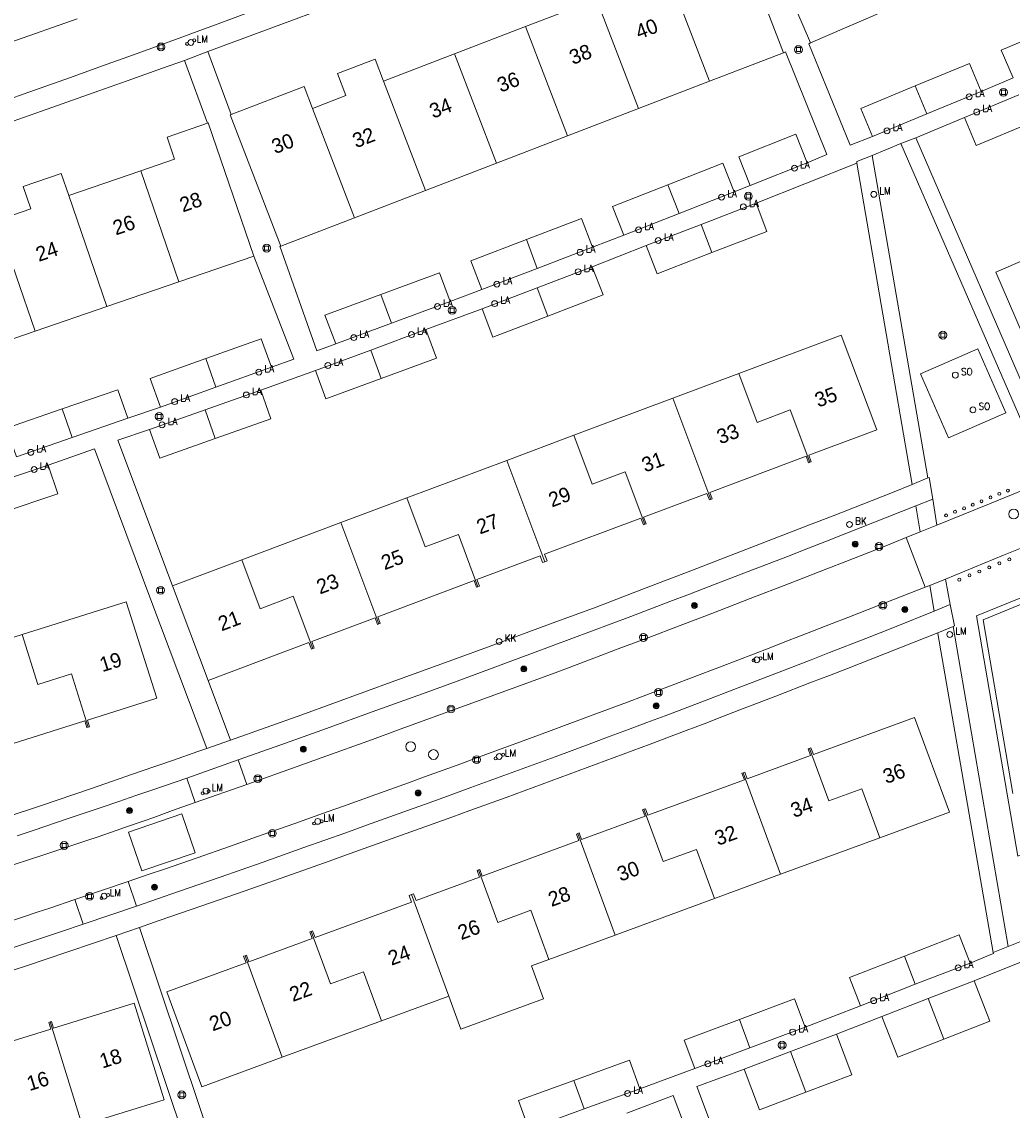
# Model space of a CAD drawing. Header units: metres. Extents: x 138165 to 154469, y 480134 to 494189.
# Tile 572 of 656: x 146426 to 146510, y 487081 to 487174. Entities that reach past the tile are written whole.
import ezdxf

# ---------------------------------------------------------------- set-up
doc = ezdxf.new("R2010")
doc.units = ezdxf.units.M
doc.header["$LTSCALE"] = 0.001
doc.header["$MEASUREMENT"] = 0
for name, color, linetype, lineweight in [('Level 5', 7, 'Continuous', 0), ('TOP-L-terrein schutting raster hek leuning', 7, 'Continuous', 0), ('TOP-L-topo objecten punt', 7, 'Continuous', 0), ('TOP-L-topo objecten vlak', 7, 'Continuous', 0), ('TOP-L-verharding molgoot', 7, 'Continuous', 0), ('TOP-T-topo huisnummering naamgeving', 7, 'Continuous', 0)]:
    doc.layers.add(name, color=color, linetype=linetype, lineweight=lineweight)
doc.styles.add('Style-INTL_ISO', font='INTL_ISO.shx')
doc.styles.add('Style-STANDARD', font='STANDARD.shx')

# ---------------------------------------------------------------- blocks, each defined once
blk = doc.blocks.new('24')
at = {"layer": 'TOP-L-topo objecten punt', "color": 7, "linetype": 'Continuous', "lineweight": 0}
for radius in [0.025, 0.0182, 0.0115, 0.005]:
    blk.add_circle((0, 0), radius, dxfattribs=at)
blk = doc.blocks.new('40')
at = {"layer": 'TOP-L-topo objecten punt', "color": 7, "linetype": 'Continuous', "lineweight": 0}
blk.add_circle((0, 0), 0.025, dxfattribs=at)
at = {"layer": 'TOP-L-topo objecten punt', "color": 7, "linetype": 'Continuous', "lineweight": 0, "style": 'Style-STANDARD'}
blk.add_text('LA', height=0.06, dxfattribs=at).set_placement((0.0483, 0))
blk = doc.blocks.new('129')
at = {"layer": 'TOP-L-topo objecten punt', "color": 7, "linetype": 'Continuous', "lineweight": 0}
blk.add_circle((0, 0), 0.025, dxfattribs=at)
at = {"layer": 'TOP-L-topo objecten punt', "color": 7, "linetype": 'Continuous', "lineweight": 0, "style": 'Style-STANDARD'}
blk.add_text('SO', height=0.06, dxfattribs=at).set_placement((0.0483, 0))
blk = doc.blocks.new('39')
at = {"layer": 'TOP-L-topo objecten punt', "color": 7, "linetype": 'Continuous', "lineweight": 0}
for p, q in [((0.0175, 0.0175), (-0.0175, 0.0175)), ((-0.0175, 0.0175), (-0.0175, -0.0175)), ((0.0175, 0.0175), (0.0175, -0.0175)), ((0.0175, -0.0175), (-0.0175, -0.0175))]:
    blk.add_line(p, q, dxfattribs=at)
blk.add_circle((0, 0), 0.0332, dxfattribs=at)
blk = doc.blocks.new('72')
at = {"layer": 'TOP-L-topo objecten punt', "color": 7, "linetype": 'Continuous', "lineweight": 0}
blk.add_circle((0, 0), 0.025, dxfattribs=at)
at = {"layer": 'TOP-L-topo objecten punt', "color": 7, "linetype": 'Continuous', "lineweight": 0, "style": 'Style-STANDARD'}
blk.add_text('BK', height=0.06, dxfattribs=at).set_placement((0.0483, 0))
blk = doc.blocks.new('*U13')
at = {"layer": 'Level 5', "color": 7, "linetype": 'Continuous', "lineweight": 0}
blk.add_circle((0, 0), 0.0415, dxfattribs=at)
blk = doc.blocks.new('150')
at = {"layer": 'Level 5', "color": 7, "linetype": 'Continuous', "lineweight": 0}
blk.add_blockref('*U13', (0, 0), dxfattribs=at)
blk = doc.blocks.new('10')
at = {"layer": 'TOP-L-topo objecten punt', "linetype": 'Continuous', "lineweight": 0}
blk.add_circle((0, 0), 0.0125, dxfattribs=at)
blk = doc.blocks.new('16')
at = {"layer": 'TOP-L-topo objecten punt', "color": 7, "linetype": 'Continuous', "lineweight": 0}
blk.add_circle((0, 0), 0.025, dxfattribs=at)
at = {"layer": 'TOP-L-topo objecten punt', "color": 7, "linetype": 'Continuous', "lineweight": 0, "style": 'Style-STANDARD'}
blk.add_text('LM', height=0.06, dxfattribs=at).set_placement((0.0483, 0))
blk = doc.blocks.new('119')
at = {"layer": 'TOP-L-topo objecten punt', "color": 7, "linetype": 'Continuous', "lineweight": 0}
blk.add_circle((0, 0), 0.025, dxfattribs=at)
at = {"layer": 'TOP-L-topo objecten punt', "color": 7, "linetype": 'Continuous', "lineweight": 0, "style": 'Style-STANDARD'}
blk.add_text('KK', height=0.06, dxfattribs=at).set_placement((0.0483, 0))

msp = doc.modelspace()

# ---------------------------------------------------------------- linework, layer by layer
at = {"layer": 'TOP-L-terrein schutting raster hek leuning', "flags": 128}
for points in [[(146498.208, 487164.148), (146496.307, 487163.426), (146492.807, 487172.036), (146492.955, 487172.122)], [(146445.598, 487153.978), (146449.012, 487145.223), (146447.094, 487144.527)], [(146452.565, 487146.51), (146450.961, 487145.919), (146447.813, 487154.811), (146447.888, 487154.821)], [(146438.687, 487125.94), (146434.045, 487138.313), (146436.741, 487139.218)], [(146441.614, 487112.093), (146436.84, 487124.754), (146432.059, 487137.586), (146428.121, 487136.202)], [(146477.338, 487081.085), (146481.27, 487082.573), (146490.841, 487057.246)]]:
    msp.add_lwpolyline(points, dxfattribs=at)
at = {"layer": 'TOP-L-topo objecten vlak', "flags": 128}
for points in [[(146441.698, 487171.383), (146449.436, 487174.252), (146452.483, 487175.387), (146454.006, 487175.958), (146457.049, 487177.104), (146458.569, 487177.681), (146461.608, 487178.838), (146463.126, 487179.42), (146466.161, 487180.589), (146467.677, 487181.177), (146470.707, 487182.357), (146472.005, 487182.865), (146473.439, 487183.429), (146476.305, 487184.563), (146477.736, 487185.133), (146480.598, 487186.278), (146483.74, 487187.546), (146484.183, 487187.705)], [(146492.955, 487172.122), (146488.223, 487183.118), (146488.302, 487183.152)], [(146487.069, 487180.566), (146490.647, 487171.26)], [(146480.788, 487178.151), (146484.365, 487168.845)], [(146474.749, 487175.829), (146468.709, 487173.508)], [(146478.326, 487166.523), (146474.749, 487175.829)], [(146423.897, 487167.016), (146426.952, 487168.095), (146428.479, 487168.637), (146430.005, 487169.182), (146433.055, 487170.275), (146434.579, 487170.825), (146437.625, 487171.93), (146440.786, 487173.086), (146442.568, 487173.743), (146446.13, 487175.062)], [(146492.955, 487172.122), (146499.137, 487174.782)], [(146430.588, 487174.166), (146424.931, 487172.166)], [(146468.709, 487173.508), (146462.67, 487171.186)], [(146468.709, 487173.508), (146472.287, 487164.201)], [(146513.786, 487173.456), (146509.17, 487171.503), (146510.173, 487169.132)], [(146498.208, 487164.148), (146496.307, 487163.426), (146492.807, 487172.036), (146492.955, 487172.122)], [(146441.698, 487171.383), (146439.7, 487170.602)], [(146443.671, 487166.027), (146441.698, 487171.383)], [(146456.631, 487168.865), (146455.914, 487170.733), (146452.71, 487169.504), (146453.429, 487167.635), (146450.592, 487166.543)], [(146462.67, 487171.186), (146456.631, 487168.865)], [(146462.67, 487171.186), (146466.248, 487161.88)], [(146484.365, 487168.845), (146490.647, 487171.26)], [(146490.647, 487171.26), (146490.813, 487171.338), (146494.345, 487162.616), (146492.656, 487161.904)], [(146396.674, 487155.874), (146399.1, 487156.645), (146400.312, 487157.033), (146401.523, 487157.423), (146403.944, 487158.21), (146406.362, 487159.003), (146407.57, 487159.403), (146409.985, 487160.208), (146412.397, 487161.021), (146413.602, 487161.43), (146414.806, 487161.841), (146415.395, 487162.043), (146420.26, 487163.742), (146422.691, 487164.594), (146425.122, 487165.449), (146427.552, 487166.305), (146432.41, 487168.023), (146434.838, 487168.885), (146437.845, 487169.955), (146439.7, 487170.602)], [(146439.7, 487170.602), (146441.667, 487165.287)], [(146507.469, 487167.988), (146506.483, 487170.366), (146501.852, 487168.447)], [(146460.209, 487159.558), (146456.631, 487168.865)], [(146478.326, 487166.523), (146484.365, 487168.845)], [(146510.173, 487169.132), (146507.469, 487167.988)], [(146450.592, 487166.543), (146449.873, 487168.411), (146443.671, 487166.027)], [(146501.852, 487168.447), (146497.222, 487166.526), (146498.208, 487164.148)], [(146501.852, 487168.447), (146502.838, 487166.069)], [(146507.469, 487167.988), (146502.838, 487166.069)], [(146506.041, 487165.767), (146510.666, 487167.698)], [(146447.888, 487154.821), (146443.592, 487165.996), (146443.671, 487166.027)], [(146450.592, 487166.543), (146454.17, 487157.236)], [(146472.287, 487164.201), (146478.326, 487166.523)], [(146502.838, 487166.069), (146498.208, 487164.148)], [(146441.667, 487165.287), (146438.221, 487164.094), (146438.869, 487162.209), (146435.994, 487161.221)], [(146441.667, 487165.287), (146441.708, 487165.301), (146445.598, 487153.978)], [(146501.918, 487164.025), (146506.041, 487165.767)], [(146506.041, 487165.767), (146507.034, 487163.39), (146511.659, 487165.322)], [(146466.248, 487161.88), (146472.287, 487164.201)], [(146492.656, 487161.904), (146491.686, 487164.338), (146486.846, 487162.408), (146487.816, 487159.975)], [(146498.195, 487162.525), (146500.621, 487163.546)], [(146500.621, 487163.546), (146501.918, 487164.025)], [(146511.475, 487138.58), (146500.621, 487163.546)], [(146501.918, 487164.025), (146512.712, 487139.082)], [(146496.896, 487161.872), (146496.885, 487162.02), (146498.195, 487162.525)], [(146498.195, 487162.525), (146502.915, 487135.108)], [(146460.209, 487159.558), (146466.248, 487161.88)], [(146486.449, 487159.431), (146485.491, 487161.87), (146480.809, 487160.032)], [(146492.656, 487161.904), (146487.816, 487159.975)], [(146488.314, 487158.486), (146496.896, 487161.872)], [(146501.594, 487134.548), (146496.896, 487161.872)], [(146429.875, 487159.119), (146429.225, 487161.01), (146425.983, 487159.889), (146426.631, 487158.005), (146423.756, 487157.017)], [(146435.994, 487161.221), (146429.875, 487159.119)], [(146439.233, 487151.792), (146435.994, 487161.221)], [(146454.17, 487157.236), (146460.209, 487159.558)], [(146480.809, 487160.032), (146476.114, 487158.187), (146477.067, 487155.746)], [(146481.766, 487157.593), (146480.809, 487160.032)], [(146487.816, 487159.975), (146486.449, 487159.431)], [(146429.875, 487159.119), (146433.114, 487149.69)], [(146486.449, 487159.431), (146481.766, 487157.593)], [(146483.639, 487156.679), (146488.314, 487158.486)], [(146484.568, 487154.277), (146489.243, 487156.084), (146488.314, 487158.486)], [(146426.995, 487147.588), (146423.756, 487157.017)], [(146447.888, 487154.821), (146454.17, 487157.236)], [(146474.404, 487154.731), (146473.472, 487157.18), (146468.779, 487155.384)], [(146481.766, 487157.593), (146477.067, 487155.746)], [(146478.964, 487154.872), (146483.639, 487156.679)], [(146484.568, 487154.277), (146483.639, 487156.679)], [(146468.779, 487155.384), (146464.062, 487153.581), (146464.998, 487151.134)], [(146468.779, 487155.384), (146469.714, 487152.937)], [(146474.379, 487153.076), (146478.964, 487154.872)], [(146477.067, 487155.746), (146474.404, 487154.731)], [(146478.964, 487154.872), (146479.893, 487152.47), (146484.568, 487154.277)], [(146514.474, 487155.109), (146508.697, 487152.608), (146512.113, 487144.716), (146520.53, 487148.359), (146520.768, 487147.808), (146520.882, 487147.858)], [(146439.233, 487151.792), (146445.598, 487153.978)], [(146445.598, 487153.978), (146449.012, 487145.223), (146447.094, 487144.527)], [(146452.565, 487146.51), (146450.961, 487145.919), (146447.813, 487154.811), (146447.888, 487154.821)], [(146474.404, 487154.731), (146469.714, 487152.937)], [(146469.699, 487151.284), (146474.379, 487153.076)], [(146470.62, 487148.879), (146475.3, 487150.671), (146474.379, 487153.076)], [(146462.291, 487150.11), (146461.381, 487152.567), (146456.391, 487150.72)], [(146469.714, 487152.937), (146464.998, 487151.134)], [(146433.114, 487149.69), (146439.233, 487151.792)], [(146465.018, 487149.491), (146469.699, 487151.284)], [(146469.699, 487151.284), (146470.62, 487148.879)], [(146456.391, 487150.72), (146451.655, 487148.967), (146452.565, 487146.51)], [(146457.301, 487148.263), (146456.391, 487150.72)], [(146464.998, 487151.134), (146462.291, 487150.11)], [(146426.995, 487147.588), (146433.114, 487149.69)], [(146462.291, 487150.11), (146457.301, 487148.263)], [(146460.242, 487147.723), (146465.018, 487149.491)], [(146465.018, 487149.491), (146465.939, 487147.086), (146470.62, 487148.879)], [(146420.876, 487145.486), (146426.995, 487147.588)], [(146457.301, 487148.263), (146452.565, 487146.51)], [(146455.54, 487145.986), (146460.242, 487147.723)], [(146456.432, 487143.571), (146461.134, 487145.307), (146460.242, 487147.723)], [(146447.094, 487144.527), (146446.224, 487146.951), (146441.506, 487145.258)], [(146492.896, 487136.439), (146493.014, 487136.482), (146492.804, 487137.044), (146498.58, 487139.21), (146495.561, 487147.262), (146486.857, 487143.999)], [(146450.838, 487144.25), (146455.54, 487145.986)], [(146455.54, 487145.986), (146456.432, 487143.571)], [(146504.673, 487138.517), (146502.3, 487143.976), (146507.179, 487146.097), (146509.552, 487140.638), (146504.673, 487138.517)], [(146441.506, 487145.258), (146436.787, 487143.565), (146437.657, 487141.142)], [(146441.506, 487145.258), (146442.375, 487142.834)], [(146447.094, 487144.527), (146442.375, 487142.834)], [(146446.189, 487142.571), (146450.838, 487144.25)], [(146450.838, 487144.25), (146451.73, 487141.834), (146456.432, 487143.571)], [(146486.857, 487143.999), (146481.24, 487141.893)], [(146492.896, 487136.439), (146491.227, 487140.89), (146488.419, 487139.837), (146486.857, 487143.999)], [(146434.884, 487140.18), (146434.042, 487142.612), (146429.305, 487140.973)], [(146442.375, 487142.834), (146437.657, 487141.142)], [(146441.464, 487140.895), (146446.189, 487142.571)], [(146442.325, 487138.468), (146447.049, 487140.145), (146446.189, 487142.571)], [(146437.657, 487141.142), (146434.884, 487140.18)], [(146481.24, 487141.893), (146472.813, 487138.734)], [(146484.47, 487133.279), (146481.24, 487141.893)], [(146429.305, 487140.973), (146424.568, 487139.333), (146425.41, 487136.9)], [(146429.305, 487140.973), (146430.147, 487138.539)], [(146434.884, 487140.18), (146430.147, 487138.539)], [(146436.741, 487139.218), (146441.464, 487140.895)], [(146441.464, 487140.895), (146442.325, 487138.468)], [(146438.687, 487125.94), (146434.045, 487138.313), (146436.741, 487139.218)], [(146436.741, 487139.218), (146437.601, 487136.791), (146442.325, 487138.468)], [(146430.147, 487138.539), (146425.41, 487136.9)], [(146472.813, 487138.734), (146467.125, 487136.601)], [(146472.813, 487138.734), (146474.373, 487134.572), (146477.182, 487135.624), (146478.852, 487131.172)], [(146428.121, 487136.202), (146432.059, 487137.586), (146436.84, 487124.754), (146441.614, 487112.093)], [(146467.125, 487136.601), (146458.627, 487133.415)], [(146470.354, 487127.987), (146467.125, 487136.601)], [(146484.47, 487133.279), (146484.587, 487133.323), (146484.376, 487133.884), (146492.569, 487136.956), (146492.78, 487136.394), (146492.896, 487136.439)], [(146423.371, 487134.601), (146428.121, 487136.202)], [(146424.193, 487132.161), (146428.943, 487133.761), (146428.121, 487136.202)], [(146501.594, 487134.548), (146499.93, 487133.884), (146494.865, 487131.897), (146492.853, 487131.112), (146488.827, 487129.547), (146484.799, 487127.989), (146482.783, 487127.213), (146480.767, 487126.439), (146478.75, 487125.667), (146474.714, 487124.128), (146470.739, 487122.661), (146465.479, 487120.726), (146462.848, 487119.762), (146457.583, 487117.839), (146452.317, 487115.924), (146449.682, 487114.969), (146443.609, 487112.797)], [(146502.915, 487135.108), (146501.594, 487134.548)], [(146503.338, 487133.317), (146503.034, 487135.149), (146502.915, 487135.108)], [(146513.032, 487134.905), (146508.166, 487132.909), (146503.692, 487131.101)], [(146478.852, 487131.172), (146478.968, 487131.216), (146478.758, 487131.778), (146484.142, 487133.797), (146484.353, 487133.235), (146484.47, 487133.279)], [(146444.257, 487111.118), (146447.896, 487112.414), (146451.785, 487113.807), (146455.671, 487115.208), (146459.555, 487116.616), (146461.496, 487117.323), (146463.436, 487118.032), (146467.314, 487119.456), (146469.312, 487120.192), (146472.653, 487121.44), (146475.991, 487122.695), (146477.659, 487123.325), (146480.993, 487124.592), (146482.659, 487125.228), (146484.324, 487125.866), (146487.652, 487127.147), (146490.977, 487128.436), (146492.639, 487129.083), (146494.3, 487129.732), (146495.96, 487130.383), (146501.901, 487132.723)], [(146458.627, 487133.415), (146453.009, 487131.309)], [(146458.627, 487133.415), (146460.187, 487129.253), (146462.996, 487130.305), (146464.666, 487125.854)], [(146501.901, 487132.723), (146503.338, 487133.317)], [(146502.272, 487130.519), (146501.901, 487132.723)], [(146503.338, 487133.317), (146503.692, 487131.101)], [(146453.009, 487131.309), (146444.581, 487128.15)], [(146453.009, 487131.309), (146456.238, 487122.695)], [(146470.354, 487127.987), (146470.541, 487128.057), (146470.331, 487128.619), (146478.524, 487131.69), (146478.734, 487131.128), (146478.852, 487131.172)], [(146503.692, 487131.101), (146502.272, 487130.519)], [(146501.084, 487130.035), (146499.975, 487129.584), (146499.223, 487129.288), (146495.965, 487128.012), (146494.335, 487127.376), (146491.074, 487126.109), (146487.811, 487124.848), (146484.545, 487123.592), (146481.277, 487122.343), (146479.642, 487121.721), (146476.371, 487120.48), (146474.734, 487119.862), (146471.459, 487118.631), (146468.5, 487117.544), (146464.232, 487115.982), (146462.097, 487115.203), (146457.825, 487113.65), (146455.688, 487112.875), (146451.414, 487111.331), (146449.275, 487110.561), (146444.997, 487109.026)], [(146502.272, 487130.519), (146501.084, 487130.035)], [(146501.084, 487130.035), (146502.713, 487125.818)], [(146514.898, 487130.761), (146509.367, 487128.535), (146504.419, 487126.497)], [(146444.581, 487128.15), (146438.687, 487125.94)], [(146444.581, 487128.15), (146446.142, 487123.987), (146448.952, 487125.04), (146450.62, 487120.588)], [(146464.666, 487125.854), (146464.782, 487125.898), (146464.572, 487126.46), (146469.956, 487128.478), (146470.167, 487127.917), (146470.354, 487127.987)], [(146456.238, 487122.695), (146456.355, 487122.738), (146456.145, 487123.3), (146464.338, 487126.372), (146464.548, 487125.81), (146464.666, 487125.854)], [(146503.087, 487125.963), (146504.419, 487126.497)], [(146504.419, 487126.497), (146504.829, 487124.335)], [(146522.5, 487107.793), (146510.593, 487102.943), (146507.053, 487123.37), (146514.452, 487126.387), (146522.5, 487107.793)], [(146502.713, 487125.818), (146498.776, 487124.296), (146496.11, 487123.243), (146494.776, 487122.719), (146492.107, 487121.676), (146490.771, 487121.156), (146489.435, 487120.638), (146488.098, 487120.122), (146485.423, 487119.093), (146482.745, 487118.07), (146481.406, 487117.561), (146478.725, 487116.548), (146477.383, 487116.043), (146474.699, 487115.038), (146472.013, 487114.039), (146470.668, 487113.542), (146467.979, 487112.553), (146466.633, 487112.06), (146464.261, 487111.196), (146462.883, 487110.69), (146460.127, 487109.683), (146458.748, 487109.182), (146455.988, 487108.184), (146453.226, 487107.193), (146451.844, 487106.699), (146449.078, 487105.716), (146447.695, 487105.227), (146446.311, 487104.739), (146443.541, 487103.769), (146440.77, 487102.804), (146439.383, 487102.324), (146437.996, 487101.845), (146436.608, 487101.368), (146434.907, 487100.786)], [(146441.706, 487117.887), (146438.687, 487125.94)], [(146502.713, 487125.818), (146503.087, 487125.963)], [(146503.455, 487123.768), (146503.087, 487125.963)], [(146510.165, 487108.266), (146507.631, 487123.042), (146514.182, 487125.721), (146519.984, 487112.315)], [(146431.516, 487113.905), (146431.635, 487113.943), (146431.455, 487114.515), (146437.34, 487116.369), (146434.756, 487124.572), (146425.89, 487121.779)], [(146504.829, 487124.335), (146503.455, 487123.768)], [(146504.829, 487124.335), (146505.204, 487122.525), (146505.091, 487122.46)], [(146435.624, 487098.688), (146439.188, 487099.921), (146442.75, 487101.162), (146444.53, 487101.785), (146446.309, 487102.41), (146449.865, 487103.666), (146453.419, 487104.93), (146455.194, 487105.564), (146458.744, 487106.839), (146460.518, 487107.479), (146462.291, 487108.121), (146464.063, 487108.765), (146466.554, 487109.674), (146468.116, 487110.246), (146471.238, 487111.395), (146474.357, 487112.552), (146475.915, 487113.133), (146477.473, 487113.716), (146479.03, 487114.301), (146480.586, 487114.888), (146483.697, 487116.067), (146486.804, 487117.254), (146488.357, 487117.85), (146489.909, 487118.448), (146493.011, 487119.65), (146494.561, 487120.253), (146497.659, 487121.466), (146500.102, 487122.429), (146503.455, 487123.768)], [(146450.62, 487120.588), (146450.737, 487120.632), (146450.526, 487121.194), (146455.911, 487123.213), (146456.121, 487122.651), (146456.238, 487122.695)], [(146425.89, 487121.779), (146420.169, 487119.976)], [(146425.89, 487121.779), (146427.226, 487117.54), (146430.088, 487118.441), (146431.516, 487113.905)], [(146435.877, 487096.873), (146437.56, 487097.454), (146441.175, 487098.709), (146444.787, 487099.972), (146448.397, 487101.242), (146452.004, 487102.519), (146453.806, 487103.161), (146459.366, 487105.149), (146462.442, 487106.255), (146463.978, 487106.811), (146467.05, 487107.928), (146468.584, 487108.489), (146471.651, 487109.618), (146473.184, 487110.185), (146476.247, 487111.324), (146479.307, 487112.471), (146482.364, 487113.626), (146483.892, 487114.206), (146485.419, 487114.788), (146486.945, 487115.372), (146489.995, 487116.545), (146493.042, 487117.726), (146494.565, 487118.319), (146496.087, 487118.914), (146503.776, 487121.929)], [(146503.776, 487121.929), (146505.091, 487122.46)], [(146508.494, 487094.738), (146503.781, 487121.887), (146503.776, 487121.929)], [(146505.091, 487122.46), (146509.772, 487095.259)], [(146441.706, 487117.887), (146450.292, 487121.106), (146450.503, 487120.544), (146450.62, 487120.588)], [(146443.609, 487112.797), (146441.706, 487117.887)], [(146422.933, 487111.201), (146423.052, 487111.239), (146422.872, 487111.811), (146431.217, 487114.44), (146431.397, 487113.868), (146431.516, 487113.905)], [(146498.854, 487104.503), (146504.763, 487106.673), (146501.799, 487114.746), (146493.191, 487111.585), (146492.984, 487112.148), (146492.866, 487112.105)], [(146443.609, 487112.797), (146441.614, 487112.093)], [(146441.614, 487112.093), (146440.827, 487111.827), (146438.774, 487111.109), (146435.948, 487110.127), (146431.703, 487108.669), (146430.287, 487108.187), (146427.452, 487107.228), (146424.616, 487106.277)], [(146492.866, 487112.105), (146492.749, 487112.062), (146492.956, 487111.499), (146487.558, 487109.517), (146487.352, 487110.08), (146487.234, 487110.037)], [(146492.866, 487112.105), (146494.506, 487107.641), (146497.322, 487108.676), (146498.854, 487104.503)], [(146439.891, 487109.586), (146444.257, 487111.118)], [(146444.257, 487111.118), (146444.997, 487109.026)], [(146425.478, 487104.677), (146426.923, 487105.16), (146429.809, 487106.13), (146431.251, 487106.618), (146432.693, 487107.108), (146434.134, 487107.6), (146435.574, 487108.094), (146437.014, 487108.589), (146439.891, 487109.586)], [(146439.891, 487109.586), (146440.61, 487107.51)], [(146487.234, 487110.037), (146487.117, 487109.994), (146487.324, 487109.43), (146479.11, 487106.414), (146478.903, 487106.977), (146478.786, 487106.934)], [(146490.406, 487101.401), (146487.234, 487110.037)], [(146444.997, 487109.026), (146440.61, 487107.51)], [(146440.61, 487107.51), (146439.477, 487107.098), (146438.68, 487106.81), (146437.084, 487106.239), (146436.286, 487105.956), (146434.687, 487105.394), (146433.887, 487105.116), (146432.286, 487104.563), (146431.484, 487104.289), (146427.813, 487103.085), (146423.795, 487101.774)], [(146478.786, 487106.934), (146478.669, 487106.891), (146478.875, 487106.328), (146473.478, 487104.346), (146473.271, 487104.909), (146473.154, 487104.866)], [(146478.786, 487106.934), (146480.425, 487102.471), (146483.241, 487103.505), (146484.773, 487099.332)], [(146439.467, 487106.539), (146440.619, 487103.227), (146436.084, 487101.677), (146434.94, 487104.983), (146439.467, 487106.539)], [(146473.154, 487104.866), (146473.036, 487104.823), (146473.243, 487104.26), (146465.029, 487101.243), (146464.823, 487101.807), (146464.705, 487101.763)], [(146476.325, 487096.23), (146473.154, 487104.866)], [(146490.406, 487101.401), (146498.854, 487104.503)], [(146464.705, 487101.763), (146464.588, 487101.72), (146464.795, 487101.157), (146459.397, 487099.175), (146459.19, 487099.738), (146459.003, 487099.669)], [(146464.705, 487101.763), (146466.344, 487097.3), (146469.16, 487098.334), (146470.693, 487094.162)], [(146484.773, 487099.332), (146490.406, 487101.401)], [(146434.907, 487100.786), (146430.386, 487099.251)], [(146435.624, 487098.688), (146434.907, 487100.786)], [(146459.003, 487099.669), (146458.815, 487099.6), (146459.022, 487099.037), (146450.808, 487096.021), (146450.601, 487096.584), (146450.484, 487096.541)], [(146462.174, 487091.033), (146459.003, 487099.669)], [(146476.325, 487096.23), (146484.773, 487099.332)], [(146423.962, 487097.095), (146426.106, 487097.807), (146427.177, 487098.166), (146428.247, 487098.526), (146430.386, 487099.251)], [(146430.386, 487099.251), (146431.096, 487097.146)], [(146431.096, 487097.146), (146435.624, 487098.688)], [(146431.096, 487097.146), (146429.258, 487096.532), (146427.629, 487095.99), (146425.999, 487095.45), (146424.368, 487094.912)], [(146435.877, 487096.873), (146433.888, 487096.193)], [(146447.406, 487072.146), (146444.5, 487071.167), (146435.877, 487096.873)], [(146509.772, 487095.259), (146513.157, 487096.618)], [(146423.104, 487092.578), (146426.269, 487093.621), (146427.851, 487094.146), (146433.888, 487096.193)], [(146433.888, 487096.193), (146442.502, 487070.499), (146439.745, 487069.538)], [(146450.484, 487096.541), (146450.366, 487096.498), (146450.573, 487095.935), (146445.176, 487093.953), (146444.969, 487094.516), (146444.852, 487094.473)], [(146450.484, 487096.541), (146452.123, 487092.077), (146454.939, 487093.112), (146456.471, 487088.939)], [(146470.693, 487094.162), (146476.325, 487096.23)], [(146506.534, 487093.851), (146505.602, 487096.253), (146500.929, 487094.438)], [(146508.494, 487094.738), (146508.499, 487094.661), (146508.288, 487094.574), (146506.534, 487093.851)], [(146509.772, 487095.259), (146508.494, 487094.738)], [(146444.852, 487094.473), (146444.734, 487094.43), (146444.941, 487093.866), (146438.211, 487091.395), (146441.175, 487083.322), (146448.023, 487085.837)], [(146448.023, 487085.837), (146444.852, 487094.473)], [(146462.174, 487091.033), (146463.208, 487088.217), (146470.253, 487090.805), (146469.219, 487093.62), (146470.693, 487094.162)], [(146500.929, 487094.438), (146496.257, 487092.623), (146497.189, 487090.222)], [(146500.929, 487094.438), (146501.862, 487092.037)], [(146506.534, 487093.851), (146501.862, 487092.037)], [(146506.856, 487092.341), (146510.756, 487093.892)], [(146501.862, 487092.037), (146497.189, 487090.222)], [(146502.941, 487090.821), (146506.856, 487092.341)], [(146504.28, 487087.372), (146508.196, 487088.892), (146506.856, 487092.341)], [(146456.471, 487088.939), (146462.174, 487091.033)], [(146431.003, 487080.047), (146437.971, 487082.206), (146435.426, 487090.421), (146428.577, 487088.299), (146428.399, 487088.872), (146428.28, 487088.835)], [(146492.493, 487088.405), (146491.59, 487090.817), (146486.896, 487089.059)], [(146497.189, 487090.222), (146492.493, 487088.405)], [(146499.026, 487089.301), (146502.941, 487090.821)], [(146502.941, 487090.821), (146504.28, 487087.372)], [(146495.162, 487087.799), (146499.026, 487089.301)], [(146499.026, 487089.301), (146500.365, 487085.852), (146504.28, 487087.372)], [(146428.28, 487088.835), (146428.16, 487088.798), (146428.338, 487088.225), (146419.98, 487085.635), (146419.802, 487086.208), (146419.683, 487086.171)], [(146428.28, 487088.835), (146431.003, 487080.047)], [(146448.023, 487085.837), (146456.471, 487088.939)], [(146486.896, 487089.059), (146482.202, 487087.301), (146483.105, 487084.889)], [(146487.799, 487086.647), (146486.896, 487089.059)], [(146492.493, 487088.405), (146487.799, 487086.647)], [(146491.233, 487086.316), (146495.162, 487087.799)], [(146492.539, 487082.855), (146496.468, 487084.338), (146495.162, 487087.799)], [(146487.799, 487086.647), (146483.105, 487084.889)], [(146478.419, 487083.154), (146477.541, 487085.573), (146472.83, 487083.86)], [(146487.303, 487084.833), (146491.233, 487086.316)], [(146491.233, 487086.316), (146492.539, 487082.855)], [(146483.105, 487084.889), (146478.419, 487083.154)], [(146492.847, 487057.955), (146483.268, 487083.343), (146487.303, 487084.833)], [(146487.303, 487084.833), (146488.609, 487081.372), (146492.539, 487082.855)], [(146472.83, 487083.86), (146468.12, 487082.147), (146468.998, 487079.727)], [(146472.83, 487083.86), (146473.709, 487081.44)], [(146478.419, 487083.154), (146473.709, 487081.44)], [(146477.338, 487081.085), (146481.27, 487082.573), (146490.841, 487057.246)], [(146473.709, 487081.44), (146468.998, 487079.727)]]:
    msp.add_lwpolyline(points, dxfattribs=at)
at = {"layer": 'TOP-L-verharding molgoot', "flags": 128}
for points in [[(146501.084, 487130.035), (146499.975, 487129.584), (146499.223, 487129.288), (146495.965, 487128.012), (146494.335, 487127.376), (146491.074, 487126.109), (146487.811, 487124.848), (146484.545, 487123.592), (146481.277, 487122.343), (146479.642, 487121.721), (146476.371, 487120.48), (146474.734, 487119.862), (146471.459, 487118.631), (146468.5, 487117.544), (146464.232, 487115.982), (146462.097, 487115.203), (146457.825, 487113.65), (146455.688, 487112.875), (146451.414, 487111.331), (146449.275, 487110.561), (146444.997, 487109.026)], [(146502.713, 487125.818), (146498.776, 487124.296), (146496.11, 487123.243), (146494.776, 487122.719), (146492.107, 487121.676), (146490.771, 487121.156), (146489.435, 487120.638), (146488.098, 487120.122), (146485.423, 487119.093), (146482.745, 487118.07), (146481.406, 487117.561), (146478.725, 487116.548), (146477.383, 487116.043), (146474.699, 487115.038), (146472.013, 487114.039), (146470.668, 487113.542), (146467.979, 487112.553), (146466.633, 487112.06), (146464.261, 487111.196), (146462.883, 487110.69), (146460.127, 487109.683), (146458.748, 487109.182), (146455.988, 487108.184), (146453.226, 487107.193), (146451.844, 487106.699), (146449.078, 487105.716), (146447.695, 487105.227), (146446.311, 487104.739), (146443.541, 487103.769), (146440.77, 487102.804), (146439.383, 487102.324), (146437.996, 487101.845), (146436.608, 487101.368), (146434.907, 487100.786)], [(146440.61, 487107.51), (146439.477, 487107.098), (146438.68, 487106.81), (146437.084, 487106.239), (146436.286, 487105.956), (146434.687, 487105.394), (146433.887, 487105.116), (146432.286, 487104.563), (146431.484, 487104.289), (146427.813, 487103.085), (146423.795, 487101.774)], [(146430.386, 487099.251), (146428.247, 487098.526), (146427.177, 487098.166), (146426.106, 487097.807), (146423.962, 487097.095)]]:
    msp.add_lwpolyline(points, dxfattribs=at)

# ---------------------------------------------------------------- block references
at = {"layer": 'TOP-L-topo objecten punt', "xscale": 10, "yscale": 10, "zscale": 10}
for name, p in [('16', (146440.25, 487172.146)), ('39', (146437.707, 487171.771)), ('10', (146439.928, 487172.028)), ('10', (146440.535, 487172.33)), ('39', (146491.925, 487171.544)), ('40', (146506.447, 487167.53)), ('39', (146509.363, 487167.91)), ('40', (146507.084, 487166.237)), ('40', (146499.454, 487164.639)), ('40', (146491.585, 487161.453)), ('40', (146485.383, 487158.983)), ('16', (146498.329, 487159.229)), ('40', (146487.232, 487158.165)), ('39', (146487.658, 487159.072)), ('40', (146478.325, 487156.212)), ('40', (146479.997, 487155.305)), ('39', (146446.689, 487154.651)), ('40', (146473.349, 487154.295)), ('40', (146473.182, 487152.649)), ('40', (146466.276, 487151.59)), ('40', (146461.221, 487149.687)), ('40', (146466.089, 487149.937)), ('39', (146462.472, 487149.368)), ('40', (146454.106, 487147.044)), ('40', (146459.01, 487147.301)), ('39', (146504.207, 487147.253)), ('40', (146446.032, 487144.113)), ('40', (146451.905, 487144.68)), ('129', (146505.269, 487143.859)), ('40', (146438.869, 487141.6)), ('40', (146444.962, 487142.167)), ('129', (146506.764, 487140.895)), ('39', (146437.556, 487140.334)), ('40', (146437.796, 487139.624)), ('40', (146426.635, 487137.287)), ('40', (146426.913, 487135.823)), ('10', (146508.256, 487133.455)), ('10', (146509.01, 487133.755)), ('10', (146509.739, 487134.035)), ('10', (146506.747, 487132.832)), ('10', (146507.493, 487133.123)), ('72', (146496.264, 487131.151)), ('10', (146504.479, 487131.92)), ('10', (146505.238, 487132.235)), ('10', (146506.006, 487132.523)), ('150', (146510.224, 487132.032)), ('24', (146496.755, 487129.486)), ('39', (146498.771, 487129.277)), ('10', (146509.861, 487128.181)), ('10', (146507.309, 487127.153)), ('10', (146508.151, 487127.498)), ('10', (146509.014, 487127.846)), ('10', (146505.606, 487126.453)), ('10', (146506.47, 487126.823)), ('39', (146437.668, 487125.55)), ('24', (146483.072, 487124.254)), ('39', (146499.102, 487124.269)), ('24', (146500.979, 487123.917)), ('119', (146466.461, 487121.199)), ('39', (146478.741, 487121.541)), ('16', (146504.79, 487121.789)), ('10', (146488.106, 487119.591)), ('16', (146488.377, 487119.642)), ('10', (146488.704, 487119.768)), ('24', (146468.559, 487118.863)), ('39', (146480.013, 487116.863)), ('39', (146462.369, 487115.461)), ('24', (146479.829, 487115.719)), ('24', (146449.813, 487112.039)), ('150', (146458.944, 487112.256)), ('150', (146460.88, 487111.584)), ('39', (146464.545, 487111.144)), ('10', (146466.173, 487111.252)), ('16', (146466.471, 487111.417)), ('10', (146466.811, 487111.572)), ('39', (146445.943, 487109.526)), ('16', (146441.535, 487108.477)), ('10', (146441.76, 487108.458)), ('10', (146441.252, 487108.299)), ('24', (146459.578, 487108.308)), ('24', (146435.028, 487106.813)), ('10', (146450.729, 487105.717)), ('16', (146451.036, 487105.897)), ('10', (146451.383, 487105.911)), ('39', (146447.176, 487104.878)), ('39', (146429.47, 487103.851)), ('24', (146437.155, 487100.3)), ('39', (146431.628, 487099.526)), ('10', (146432.648, 487099.375)), ('16', (146432.864, 487099.532)), ('10', (146433.202, 487099.633)), ('40', (146505.499, 487093.439)), ('40', (146498.323, 487090.645)), ('40', (146491.431, 487087.976)), ('39', (146490.532, 487086.861)), ('40', (146484.212, 487085.268)), ('39', (146439.474, 487082.635)), ('40', (146477.393, 487082.746))]:
    msp.add_blockref(name, p, dxfattribs=at)

# ---------------------------------------------------------------- texts
at = {"layer": 'TOP-T-topo huisnummering naamgeving', "style": 'Style-INTL_ISO'}
for s, rotation, p in [('40', 21, (146478.363, 487172.398)), ('38', 21, (146472.729, 487170.232)), ('36', 21, (146466.595, 487167.875)), ('34', 21, (146460.837, 487165.661)), ('30', 21, (146447.41, 487162.644)), ('32', 21, (146454.294, 487163.146)), ('28', 18.9, (146439.557, 487157.687)), ('26', 18.9, (146433.869, 487155.732)), ('24', 18.9, (146427.318, 487153.483)), ('35', 20.5, (146493.606, 487141.083)), ('33', 20.5, (146485.267, 487137.956)), ('31', 20.5, (146478.88, 487135.562)), ('29', 20.5, (146470.951, 487132.59)), ('27', 20.5, (146464.834, 487130.295)), ('25', 20.5, (146456.723, 487127.255)), ('23', 20.5, (146451.224, 487125.194)), ('21', 20.5, (146442.856, 487122.056)), ('19', 17.4, (146432.72, 487118.583)), ('36', 20.1, (146499.387, 487109.067)), ('34', 20.1, (146491.539, 487106.185)), ('32', 20.1, (146485.079, 487103.812)), ('30', 20.1, (146476.782, 487100.765)), ('28', 20.1, (146470.918, 487098.612)), ('26', 20.1, (146463.229, 487095.788)), ('24', 20.1, (146457.301, 487093.612)), ('22', 20.1, (146448.914, 487090.532)), ('20', 20.1, (146442.099, 487088.029)), ('18', 17.2, (146432.713, 487084.869)), ('16', 17.2, (146426.522, 487082.951))]:
    msp.add_text(s, height=1.25, rotation=rotation, dxfattribs=at).set_placement(p)

doc.saveas('drawing.dxf')
